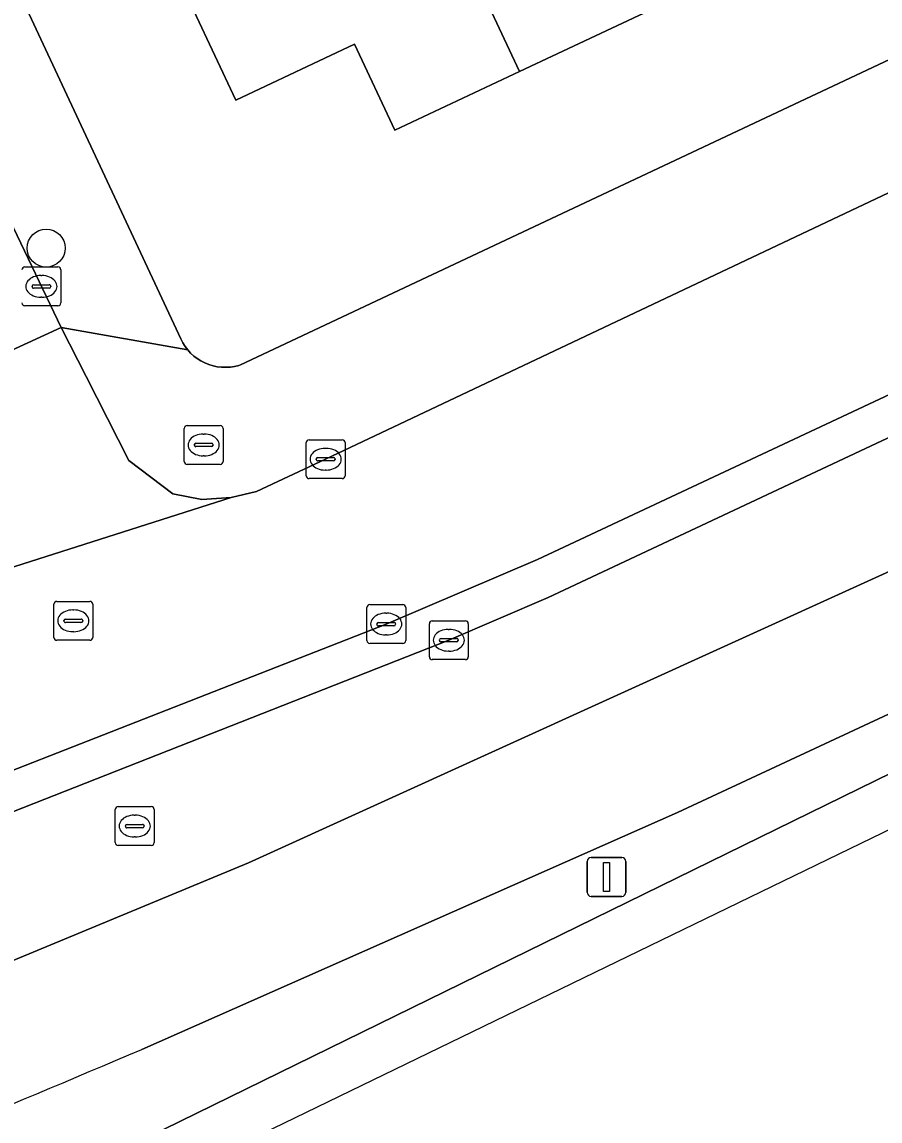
# Model space of a CAD drawing. Extents: x 159279 to 160377, y 384531 to 385888.
# Drawn here: x 160064.43 to 160086.51, y 384613.25 to 384641.53 of the extents above; entities that cross this region are included whole.
import ezdxf

# ---------------------------------------------------------------- set-up
doc = ezdxf.new("R2010")
doc.units = 0
for name, color, linetype in [('IMGEO_Berm_groen', 7, 'Continuous'), ('IMGEO_Boom', 7, 'Continuous'), ('IMGEO_Brandkraan', 7, 'Continuous'), ('IMGEO_Erf', 7, 'Continuous'), ('IMGEO_Kolk', 7, 'Continuous'), ('IMGEO_Lichtmast', 7, 'Continuous'), ('IMGEO_Pand', 7, 'Continuous'), ('IMGEO_Rijbaan_lokaal_open', 7, 'Continuous'), ('IMGEO_Rijbaan_regionaal_gesloten', 7, 'Continuous'), ('IMGEO_Rioolput', 7, 'Continuous'), ('IMGEO_Verkeerseiland_open', 7, 'Continuous'), ('IMGEO_Voetpad_open', 7, 'Continuous')]:
    doc.layers.add(name, color=color, linetype=linetype)

msp = doc.modelspace()

# ---------------------------------------------------------------- linework, layer by layer
at = {"layer": 'IMGEO_Berm_groen'}
for points in [[(160091.931, 384624.72), (160091.401, 384625.897), (160081.295, 384621.184), (160067.511, 384615.093)], [(160056.663, 384610.587), (160057.944, 384608.051), (160060.23, 384609.186), (160062.951, 384610.53), (160091.931, 384624.72)]]:
    msp.add_lwpolyline(points, dxfattribs=at)
msp.add_arc((159772.486, 385310.041), 754.979, 292.111097, 293.002564, dxfattribs=at)
at = {"layer": 'IMGEO_Boom'}
msp.add_circle((160065.049, 384635.71), 0.489, dxfattribs=at)
at = {"layer": 'IMGEO_Brandkraan'}
for p, q in [((160068.603, 384630.218), (160068.603, 384631.07)), ((160068.678, 384631.144), (160069.53, 384631.144)), ((160069.604, 384631.07), (160069.604, 384630.218)), ((160069.091, 384630.924), (160069.116, 384630.924)), ((160068.862, 384630.638), (160068.862, 384630.65)), ((160069.3, 384630.601), (160068.902, 384630.601)), ((160068.905, 384630.687), (160069.303, 384630.687)), ((160069.346, 384630.65), (160069.346, 384630.638)), ((160069.114, 384630.364), (160069.089, 384630.364)), ((160069.53, 384630.144), (160068.678, 384630.144))]:
    msp.add_line(p, q, dxfattribs=at)
for points in [[(160068.603, 384630.218), (160068.603, 384631.07)], [(160068.678, 384631.144), (160069.53, 384631.144)], [(160069.604, 384631.07), (160069.604, 384630.218)], [(160069.53, 384630.144), (160068.678, 384630.144)]]:
    msp.add_lwpolyline(points, dxfattribs=at)
for centre, radius, start, end in [((160068.68, 384631.068), 0.0765, 91.552, 178.448), ((160068.68, 384631.068), 0.0765, 91.552, 178.448), ((160069.528, 384631.068), 0.0765, 1.552, 88.448), ((160069.528, 384631.068), 0.0765, 1.552, 88.448), ((160068.902, 384630.647), 0.0403, 85.8775, 175.7526), ((160068.899, 384630.637), 0.0366, 178.938, 274.7102), ((160069.303, 384630.644), 0.043, 264.8664, 352.4533), ((160069.307, 384630.649), 0.0386, 1.7309, 96.639), ((160068.68, 384630.22), 0.0765, 181.552, 268.448), ((160068.68, 384630.22), 0.0765, 181.552, 268.448), ((160069.528, 384630.22), 0.0765, 271.552, 358.448), ((160069.528, 384630.22), 0.0765, 271.552, 358.448)]:
    msp.add_arc(centre, radius, start, end, dxfattribs=at)
for centre, major_axis, ratio, start_param, end_param in [((160069.09, 384630.644), (-0.387, 0.002), 0.722429, 4.712389, 7.853982), ((160069.115, 384630.644), (-0.39, 0.002), 0.717154, 1.570796, 4.712389)]:
    msp.add_ellipse(centre, major_axis=major_axis, ratio=ratio, start_param=start_param, end_param=end_param, dxfattribs=at)
at = {"layer": 'IMGEO_Erf'}
for points in [[(160061.244, 384648.931), (160068.512, 384633.375), (160068.563, 384633.275), (160068.623, 384633.18), (160068.691, 384633.091), (160068.766, 384633.009), (160068.849, 384632.933), (160068.938, 384632.865), (160069.033, 384632.805), (160069.133, 384632.754), (160069.237, 384632.712), (160069.344, 384632.68), (160069.454, 384632.657), (160069.565, 384632.645), (160069.677, 384632.642), (160069.789, 384632.649), (160069.9, 384632.666), (160070.009, 384632.693), (160070.052, 384632.707), (160109.727, 384651.379)], [(160080.72, 384641.893), (160077.233, 384640.256), (160074.021, 384638.747), (160072.984, 384640.955), (160069.93, 384639.52), (160065.07, 384649.867)]]:
    msp.add_lwpolyline(points, dxfattribs=at)
at = {"layer": 'IMGEO_Kolk'}
for p, q in [((160064.501, 384635.224), (160065.353, 384635.224)), ((160064.914, 384635.004), (160064.939, 384635.004)), ((160065.427, 384635.15), (160065.427, 384634.298)), ((160064.685, 384634.718), (160064.685, 384634.73)), ((160064.728, 384634.767), (160065.126, 384634.767)), ((160065.169, 384634.73), (160065.169, 384634.718)), ((160065.123, 384634.681), (160064.725, 384634.681)), ((160064.937, 384634.444), (160064.912, 384634.444)), ((160065.353, 384634.224), (160064.501, 384634.224)), ((160071.816, 384630.778), (160072.668, 384630.778)), ((160071.741, 384629.852), (160071.741, 384630.704)), ((160072.229, 384630.558), (160072.254, 384630.558)), ((160072.742, 384630.704), (160072.742, 384629.852)), ((160072, 384630.272), (160072, 384630.284)), ((160072.438, 384630.235), (160072.04, 384630.235)), ((160072.043, 384630.321), (160072.441, 384630.321)), ((160072.484, 384630.284), (160072.484, 384630.272)), ((160072.252, 384629.998), (160072.227, 384629.998)), ((160072.668, 384629.778), (160071.816, 384629.778)), ((160073.375, 384626.536), (160074.227, 384626.536)), ((160073.3, 384625.61), (160073.3, 384626.462)), ((160073.788, 384626.316), (160073.813, 384626.316)), ((160074.301, 384626.462), (160074.301, 384625.61)), ((160073.559, 384626.03), (160073.559, 384626.042)), ((160073.997, 384625.993), (160073.599, 384625.993)), ((160073.602, 384626.079), (160074, 384626.079)), ((160074.043, 384626.042), (160074.043, 384626.03)), ((160074.91, 384625.194), (160074.91, 384626.046)), ((160074.985, 384626.12), (160075.837, 384626.12)), ((160075.911, 384626.046), (160075.911, 384625.194)), ((160073.811, 384625.756), (160073.786, 384625.756)), ((160075.212, 384625.663), (160075.61, 384625.663)), ((160075.398, 384625.9), (160075.423, 384625.9)), ((160074.227, 384625.536), (160073.375, 384625.536)), ((160075.169, 384625.614), (160075.169, 384625.626)), ((160075.607, 384625.577), (160075.209, 384625.577)), ((160075.653, 384625.626), (160075.653, 384625.614)), ((160075.837, 384625.12), (160074.985, 384625.12)), ((160075.421, 384625.34), (160075.396, 384625.34))]:
    msp.add_line(p, q, dxfattribs=at)
for points in [[(160064.501, 384635.224), (160065.353, 384635.224)], [(160065.427, 384635.15), (160065.427, 384634.298)], [(160065.353, 384634.224), (160064.501, 384634.224)], [(160071.816, 384630.778), (160072.668, 384630.778)], [(160071.741, 384629.852), (160071.741, 384630.704)], [(160072.742, 384630.704), (160072.742, 384629.852)], [(160072.668, 384629.778), (160071.816, 384629.778)], [(160073.375, 384626.536), (160074.227, 384626.536)], [(160073.3, 384625.61), (160073.3, 384626.462)], [(160074.301, 384626.462), (160074.301, 384625.61)], [(160074.91, 384625.194), (160074.91, 384626.046)], [(160074.985, 384626.12), (160075.837, 384626.12)], [(160075.911, 384626.046), (160075.911, 384625.194)], [(160074.227, 384625.536), (160073.375, 384625.536)], [(160075.837, 384625.12), (160074.985, 384625.12)]]:
    msp.add_lwpolyline(points, dxfattribs=at)
for centre, radius, start, end in [((160064.503, 384635.148), 0.0765, 91.552, 178.448), ((160064.503, 384635.148), 0.0765, 91.552, 178.448), ((160065.351, 384635.148), 0.0765, 1.552, 88.448), ((160065.351, 384635.148), 0.0765, 1.552, 88.448), ((160064.725, 384634.727), 0.0403, 85.8775, 175.7526), ((160064.722, 384634.717), 0.0366, 178.938, 274.7102), ((160065.126, 384634.724), 0.043, 264.8664, 352.4533), ((160065.13, 384634.729), 0.0386, 1.7309, 96.639), ((160064.503, 384634.3), 0.0765, 181.552, 268.448), ((160064.503, 384634.3), 0.0765, 181.552, 268.448), ((160065.351, 384634.3), 0.0765, 271.552, 358.448), ((160065.351, 384634.3), 0.0765, 271.552, 358.448), ((160071.818, 384630.702), 0.0765, 91.552, 178.448), ((160071.818, 384630.702), 0.0765, 91.552, 178.448), ((160072.666, 384630.702), 0.0765, 1.552, 88.448), ((160072.666, 384630.702), 0.0765, 1.552, 88.448), ((160072.04, 384630.281), 0.0403, 85.8775, 175.7526), ((160072.037, 384630.271), 0.0366, 178.938, 274.7102), ((160072.441, 384630.278), 0.043, 264.8664, 352.4533), ((160072.445, 384630.283), 0.0386, 1.7309, 96.639), ((160071.818, 384629.854), 0.0765, 181.552, 268.448), ((160071.818, 384629.854), 0.0765, 181.552, 268.448), ((160072.666, 384629.854), 0.0765, 271.552, 358.448), ((160072.666, 384629.854), 0.0765, 271.552, 358.448), ((160073.377, 384626.46), 0.0765, 91.552, 178.448), ((160073.377, 384626.46), 0.0765, 91.552, 178.448), ((160074.225, 384626.46), 0.0765, 1.552, 88.448), ((160074.225, 384626.46), 0.0765, 1.552, 88.448), ((160073.599, 384626.039), 0.0403, 85.8775, 175.7526), ((160073.596, 384626.029), 0.0366, 178.938, 274.7102), ((160074, 384626.036), 0.043, 264.8664, 352.4533), ((160074.004, 384626.041), 0.0386, 1.7309, 96.639), ((160074.987, 384626.044), 0.0765, 91.552, 178.448), ((160074.987, 384626.044), 0.0765, 91.552, 178.448), ((160075.835, 384626.044), 0.0765, 1.552, 88.448), ((160075.835, 384626.044), 0.0765, 1.552, 88.448), ((160075.209, 384625.623), 0.0403, 85.8775, 175.7526), ((160075.614, 384625.625), 0.0386, 1.7309, 96.639), ((160073.377, 384625.612), 0.0765, 181.552, 268.448), ((160073.377, 384625.612), 0.0765, 181.552, 268.448), ((160074.225, 384625.612), 0.0765, 271.552, 358.448), ((160074.225, 384625.612), 0.0765, 271.552, 358.448), ((160075.206, 384625.613), 0.0366, 178.938, 274.7102), ((160075.61, 384625.62), 0.043, 264.8664, 352.4533), ((160074.987, 384625.196), 0.0765, 181.552, 268.448), ((160074.987, 384625.196), 0.0765, 181.552, 268.448), ((160075.835, 384625.196), 0.0765, 271.552, 358.448), ((160075.835, 384625.196), 0.0765, 271.552, 358.448)]:
    msp.add_arc(centre, radius, start, end, dxfattribs=at)
for centre, major_axis, ratio, start_param, end_param in [((160064.913, 384634.724), (-0.387, 0.002), 0.722429, 4.712389, 7.853982), ((160064.938, 384634.724), (-0.39, 0.002), 0.717154, 1.570796, 4.712389), ((160072.228, 384630.278), (-0.387, 0.002), 0.722429, 4.712389, 7.853982), ((160072.253, 384630.278), (-0.39, 0.002), 0.717154, 1.570796, 4.712389), ((160073.787, 384626.036), (-0.387, 0.002), 0.722429, 4.712389, 7.853982), ((160073.812, 384626.036), (-0.39, 0.002), 0.717154, 1.570796, 4.712389), ((160075.397, 384625.62), (-0.387, 0.002), 0.722429, 4.712389, 7.853982), ((160075.422, 384625.62), (-0.39, 0.002), 0.717154, 1.570796, 4.712389)]:
    msp.add_ellipse(centre, major_axis=major_axis, ratio=ratio, start_param=start_param, end_param=end_param, dxfattribs=at)
at = {"layer": 'IMGEO_Lichtmast'}
for p, q in [((160079.074, 384620.03), (160079.864, 384620.03)), ((160079.864, 384620.03), (160079.074, 384620.03)), ((160078.974, 384619.13), (160078.974, 384619.93)), ((160078.974, 384619.93), (160078.974, 384619.13)), ((160079.964, 384619.93), (160079.964, 384619.13)), ((160079.964, 384619.13), (160079.964, 384619.93)), ((160079.864, 384619.03), (160079.074, 384619.03)), ((160079.074, 384619.03), (160079.864, 384619.03))]:
    msp.add_line(p, q, dxfattribs=at)
msp.add_lwpolyline([(160079.394, 384619.905), (160079.544, 384619.905), (160079.544, 384619.155), (160079.394, 384619.155), (160079.394, 384619.905)], dxfattribs=at)
for centre, start, end in [((160079.074, 384619.93), 90, 180), ((160079.074, 384619.93), 90, 180), ((160079.864, 384619.93), 0, 90), ((160079.864, 384619.93), 360, 90), ((160079.074, 384619.13), 180, 270), ((160079.074, 384619.13), 180, 270), ((160079.864, 384619.13), 270, 0), ((160079.864, 384619.13), 270, 0)]:
    msp.add_arc(centre, 0.1, start, end, dxfattribs=at)
at = {"layer": 'IMGEO_Pand'}
for points in [[(160079.905, 384650.566), (160077.155, 384656.418), (160075.018, 384655.415), (160076.449, 384652.369), (160077.595, 384652.908), (160078.451, 384651.086), (160076.965, 384650.388), (160077.192, 384649.905), (160073.512, 384648.176), (160077.233, 384640.256), (160080.72, 384641.893), (160081.04, 384642.78), (160083.108, 384643.751)], [(160073.512, 384648.176), (160068.949, 384646.033), (160068.071, 384647.901), (160069.23, 384648.445), (160067.931, 384651.21), (160065.07, 384649.867), (160069.93, 384639.52), (160072.984, 384640.955), (160074.021, 384638.747), (160077.233, 384640.256)]]:
    msp.add_lwpolyline(points, close=True, dxfattribs=at)
at = {"layer": 'IMGEO_Rijbaan_lokaal_open'}
for points in [[(160054.869, 384644.486), (160060.584, 384632.361), (160060.938, 384631.613), (160063.279, 384632.684), (160065.431, 384633.668), (160060.154, 384644.709)], [(160087.2, 384637.356), (160072.242, 384630.277), (160070.464, 384629.449), (160069.809, 384629.293), (160057.485, 384625.361), (160056.956, 384625.159), (160057.313, 384624.009), (160047.872, 384620.151), (160049.251, 384616.444), (160056.041, 384619.086), (160073.801, 384626.037), (160077.69, 384627.699), (160088.841, 384632.92)]]:
    msp.add_lwpolyline(points, dxfattribs=at)
msp.add_lwpolyline([(160065.431, 384633.668), (160063.279, 384632.684), (160060.938, 384631.613), (160061.247, 384630.477), (160061.352, 384630.091), (160060.415, 384627.976), (160059.294, 384626.473), (160058.446, 384625.826), (160057.485, 384625.361), (160069.809, 384629.293), (160069.052, 384629.244), (160068.307, 384629.39), (160067.18, 384630.247), (160066.077, 384632.404)], close=True, dxfattribs=at)
at = {"layer": 'IMGEO_Rijbaan_regionaal_gesloten'}
for points in [[(160235.287, 384701.39), (160233.466, 384704.207), (160231.278, 384703.214), (160230.141, 384702.67), (160219.508, 384697.068), (160200.698, 384685.93), (160200.497, 384685.824), (160189.117, 384679.082), (160181.729, 384675.34), (160172.142, 384670.868), (160164.447, 384667.279), (160144.064, 384657.707), (160128.143, 384650.259), (160109.527, 384641.533), (160090.922, 384632.804), (160077.964, 384626.718), (160075.411, 384625.619), (160055.375, 384617.743), (160046.751, 384614.401), (160035.431, 384610.146), (160016.807, 384603.547), (160011.467, 384601.612), (160008.405, 384600.585)], [(160004.765, 384599.696), (160006.675, 384596.052), (160012.896, 384598.112), (160030.199, 384604.442), (160051.41, 384612.075), (160070.258, 384619.89), (160105.075, 384635.724), (160136.86, 384650.709), (160173.534, 384667.91), (160180.357, 384670.981), (160187.384, 384674.159), (160193.16, 384677.338), (160199.61, 384681.383), (160210.295, 384687.933), (160217.514, 384692.075), (160225.023, 384696.313), (160232.339, 384700.069), (160235.287, 384701.39)], [(160237.05, 384698.663), (160235.287, 384701.39), (160232.339, 384700.069), (160225.023, 384696.313), (160217.514, 384692.075), (160210.295, 384687.933), (160199.61, 384681.383), (160193.16, 384677.338), (160187.384, 384674.159), (160180.357, 384670.981), (160173.534, 384667.91), (160136.86, 384650.709), (160105.075, 384635.724), (160070.258, 384619.89), (160051.41, 384612.075), (160030.199, 384604.442), (160012.896, 384598.112), (160006.675, 384596.052), (160008.231, 384593.084), (160019.249, 384596.869), (160034.191, 384602.153), (160041.824, 384604.993), (160053.124, 384609.319), (160056.37, 384610.468)], [(160067.511, 384615.093), (160081.295, 384621.184), (160091.401, 384625.897), (160174.891, 384665.025), (160186.506, 384670.468)]]:
    msp.add_lwpolyline(points, dxfattribs=at)
msp.add_lwpolyline([(160012.31, 384584.658), (160076.31, 384615.692), (160154.496, 384653.604), (160159.447, 384655.879), (160240.473, 384693.105), (160239.738, 384694.27), (160205.42, 384678.283), (160186.974, 384669.525), (160175.34, 384664.07), (160111.783, 384634.269), (160102.714, 384629.928), (160091.931, 384624.72), (160062.951, 384610.53), (160060.23, 384609.186), (160057.944, 384608.051), (160020.879, 384589.652), (160012.021, 384585.263)], close=True, dxfattribs=at)
msp.add_arc((159772.486, 385310.041), 754.979, 292.111097, 293.002564, dxfattribs=at)
at = {"layer": 'IMGEO_Rioolput'}
for p, q in [((160065.248, 384625.694), (160065.248, 384626.546)), ((160065.323, 384626.62), (160066.175, 384626.62)), ((160066.249, 384626.546), (160066.249, 384625.694)), ((160065.736, 384626.4), (160065.761, 384626.4)), ((160065.507, 384626.114), (160065.507, 384626.126)), ((160065.945, 384626.077), (160065.547, 384626.077)), ((160065.55, 384626.163), (160065.948, 384626.163)), ((160065.991, 384626.126), (160065.991, 384626.114)), ((160065.759, 384625.84), (160065.734, 384625.84)), ((160066.175, 384625.62), (160065.323, 384625.62)), ((160066.828, 384620.412), (160066.828, 384621.264)), ((160066.903, 384621.338), (160067.755, 384621.338)), ((160067.829, 384621.264), (160067.829, 384620.412)), ((160067.087, 384620.832), (160067.087, 384620.844)), ((160067.13, 384620.881), (160067.528, 384620.881)), ((160067.316, 384621.118), (160067.341, 384621.118)), ((160067.571, 384620.844), (160067.571, 384620.832)), ((160067.525, 384620.795), (160067.127, 384620.795)), ((160067.755, 384620.338), (160066.903, 384620.338)), ((160067.339, 384620.558), (160067.314, 384620.558))]:
    msp.add_line(p, q, dxfattribs=at)
for points in [[(160065.248, 384625.694), (160065.248, 384626.546)], [(160065.323, 384626.62), (160066.175, 384626.62)], [(160066.249, 384626.546), (160066.249, 384625.694)], [(160066.175, 384625.62), (160065.323, 384625.62)], [(160066.828, 384620.412), (160066.828, 384621.264)], [(160066.903, 384621.338), (160067.755, 384621.338)], [(160067.829, 384621.264), (160067.829, 384620.412)], [(160067.755, 384620.338), (160066.903, 384620.338)]]:
    msp.add_lwpolyline(points, dxfattribs=at)
for centre, radius, start, end in [((160065.325, 384626.544), 0.0765, 91.552, 178.448), ((160065.325, 384626.544), 0.0765, 91.552, 178.448), ((160066.173, 384626.544), 0.0765, 1.552, 88.448), ((160066.173, 384626.544), 0.0765, 1.552, 88.448), ((160065.547, 384626.123), 0.0403, 85.8775, 175.7526), ((160065.544, 384626.113), 0.0366, 178.938, 274.7102), ((160065.948, 384626.12), 0.043, 264.8664, 352.4533), ((160065.952, 384626.125), 0.0386, 1.7309, 96.639), ((160065.325, 384625.696), 0.0765, 181.552, 268.448), ((160065.325, 384625.696), 0.0765, 181.552, 268.448), ((160066.173, 384625.696), 0.0765, 271.552, 358.448), ((160066.173, 384625.696), 0.0765, 271.552, 358.448), ((160066.905, 384621.262), 0.0765, 91.552, 178.448), ((160066.905, 384621.262), 0.0765, 91.552, 178.448), ((160067.753, 384621.262), 0.0765, 1.552, 88.448), ((160067.753, 384621.262), 0.0765, 1.552, 88.448), ((160067.127, 384620.841), 0.0403, 85.8775, 175.7526), ((160067.532, 384620.843), 0.0386, 1.7309, 96.639), ((160067.124, 384620.831), 0.0366, 178.938, 274.7102), ((160067.528, 384620.838), 0.043, 264.8664, 352.4533), ((160066.905, 384620.414), 0.0765, 181.552, 268.448), ((160066.905, 384620.414), 0.0765, 181.552, 268.448), ((160067.753, 384620.414), 0.0765, 271.552, 358.448), ((160067.753, 384620.414), 0.0765, 271.552, 358.448)]:
    msp.add_arc(centre, radius, start, end, dxfattribs=at)
for centre, major_axis, ratio, start_param, end_param in [((160065.735, 384626.12), (-0.387, 0.002), 0.722429, 4.712389, 7.853982), ((160065.76, 384626.12), (-0.39, 0.002), 0.717154, 1.570796, 4.712389), ((160067.315, 384620.838), (-0.387, 0.002), 0.722429, 4.712389, 7.853982), ((160067.34, 384620.838), (-0.39, 0.002), 0.717154, 1.570796, 4.712389)]:
    msp.add_ellipse(centre, major_axis=major_axis, ratio=ratio, start_param=start_param, end_param=end_param, dxfattribs=at)
at = {"layer": 'IMGEO_Verkeerseiland_open'}
for points in [[(160180.653, 384675.929), (160171.723, 384671.759), (160144.378, 384658.99), (160126.055, 384650.383), (160088.841, 384632.92), (160077.69, 384627.699), (160073.801, 384626.037), (160056.041, 384619.086), (160049.251, 384616.444), (160046.376, 384615.325)], [(160046.751, 384614.401), (160055.375, 384617.743), (160075.411, 384625.619), (160077.964, 384626.718), (160090.922, 384632.804), (160109.527, 384641.533), (160128.143, 384650.259), (160144.064, 384657.707), (160164.447, 384667.279), (160172.142, 384670.868)]]:
    msp.add_lwpolyline(points, dxfattribs=at)
at = {"layer": 'IMGEO_Voetpad_open'}
for points in [[(160109.727, 384651.379), (160070.052, 384632.707), (160070.009, 384632.693), (160069.9, 384632.666), (160069.789, 384632.649), (160069.677, 384632.642), (160069.565, 384632.645), (160069.454, 384632.657), (160069.344, 384632.68), (160069.237, 384632.712), (160069.133, 384632.754), (160069.033, 384632.805), (160068.938, 384632.865), (160068.849, 384632.933), (160068.766, 384633.009), (160068.691, 384633.091), (160065.431, 384633.668), (160066.077, 384632.404), (160067.18, 384630.247), (160068.307, 384629.39), (160069.052, 384629.244), (160069.809, 384629.293), (160070.464, 384629.449), (160072.242, 384630.277), (160087.2, 384637.356)], [(160060.154, 384644.709), (160065.431, 384633.668), (160068.691, 384633.091), (160068.623, 384633.18), (160068.563, 384633.275), (160068.512, 384633.375), (160061.244, 384648.931)]]:
    msp.add_lwpolyline(points, dxfattribs=at)

doc.saveas('drawing.dxf')
